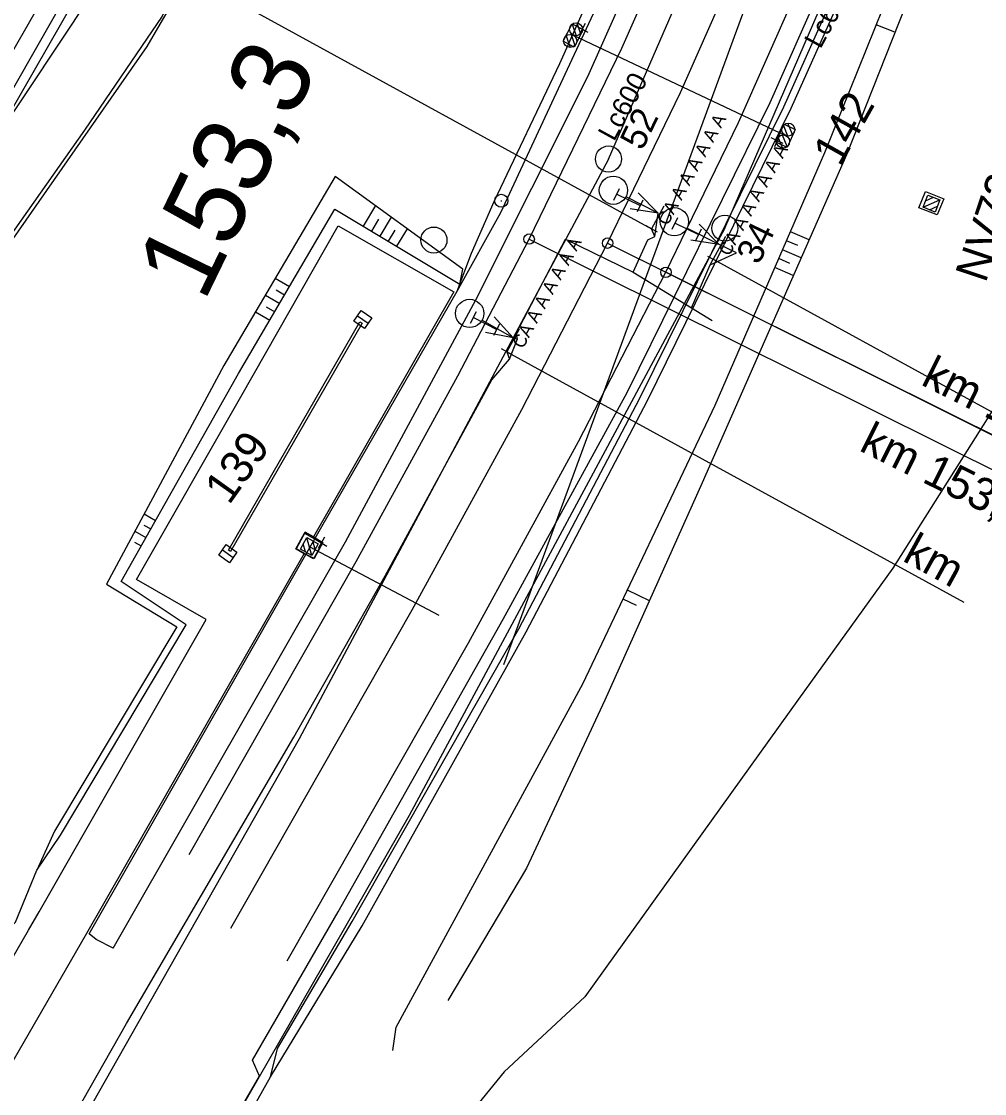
# Model space of a CAD drawing. Extents: x -598638 to -597933, y -1164002 to -1161904.
# Drawn here: x -598340.8 to -598266.9, y -1163565.2 to -1163482.9 of the extents above; entities that cross this region are included whole.
import ezdxf

# ---------------------------------------------------------------- set-up
doc = ezdxf.new("R2010")
doc.units = 0
for name, color, linetype in [('Vrstva 1', 7, 'Continuous'), ('Vrstva 11', 7, 'Continuous'), ('Vrstva 12', 7, 'Continuous'), ('Vrstva 16', 7, 'Continuous'), ('Vrstva 26', 7, 'Continuous'), ('Vrstva 28', 7, 'Continuous'), ('Vrstva 3', 7, 'Continuous'), ('Vrstva 35', 7, 'Continuous'), ('Vrstva 4', 7, 'Continuous'), ('Vrstva 43', 7, 'Continuous'), ('Vrstva 44', 7, 'Continuous'), ('Vrstva 48', 7, 'Continuous'), ('Vrstva 49', 7, 'Continuous'), ('Vrstva 51', 7, 'Continuous'), ('Vrstva 6', 7, 'Continuous'), ('Vrstva 63', 7, 'Continuous'), ('Vrstva 7', 7, 'Continuous')]:
    doc.layers.add(name, color=color, linetype=linetype)

msp = doc.modelspace()

# ---------------------------------------------------------------- linework, layer by layer
at = {"layer": 'Vrstva 1'}
for p, q in [((-598301.845, -1163499.63), (-598228.278, -1163536.265)), ((-598295.824, -1163499.94), (-598227.206, -1163534.111)), ((-598227.706, -1163533.999), (-598291.348, -1163502.182))]:
    msp.add_line(p, q, dxfattribs=at)
for points in [[(-598301.845, -1163499.63), (-598294.731, -1163484.985), (-598286.716, -1163466.876), (-598278.237, -1163445.237), (-598271.696, -1163426.176), (-598265.175, -1163404.08), (-598264.28, -1163400.716)], [(-598295.824, -1163499.94), (-598294.221, -1163496.623), (-598290.233, -1163488.369), (-598281.741, -1163469.161), (-598273.542, -1163448.198), (-598266.682, -1163428.135), (-598259.161, -1163402.069)], [(-598291.348, -1163502.182), (-598289.74, -1163498.855), (-598285.789, -1163490.683), (-598277.189, -1163471.281), (-598268.83, -1163449.929), (-598261.944, -1163429.787), (-598255.593, -1163408.171), (-598254.294, -1163403.303)], [(-598327.939, -1163546.884), (-598315.116, -1163524.389), (-598307.306, -1163510.116), (-598305.217, -1163506.105), (-598301.845, -1163499.63)], [(-598324.745, -1163552.532), (-598310.809, -1163528.093), (-598302.411, -1163512.71), (-598295.824, -1163499.94)], [(-598320.417, -1163555.027), (-598306.49, -1163530.615), (-598298.053, -1163515.17), (-598291.348, -1163502.182)]]:
    msp.add_lwpolyline(points, dxfattribs=at)
for centre in [(-598301.845, -1163499.63), (-598295.824, -1163499.94), (-598291.348, -1163502.182)]:
    msp.add_circle(centre, 0.4, dxfattribs=at)
at = {"layer": 'Vrstva 11'}
for p, q in [((-598298.538, -1163483.122), (-598298.241, -1163484.023)), ((-598298.173, -1163483.03), (-598297.894, -1163483.877)), ((-598298.991, -1163484.018), (-598298.694, -1163484.915)), ((-598298.627, -1163483.923), (-598298.346, -1163484.774)), ((-598282.001, -1163491.719), (-598282.324, -1163490.884)), ((-598281.642, -1163491.606), (-598281.984, -1163490.725)), ((-598282.409, -1163492.634), (-598282.731, -1163491.802)), ((-598282.05, -1163492.524), (-598282.391, -1163491.639)), ((-598271.62, -1163497.173), (-598270.322, -1163496.623)), ((-598271.421, -1163496.682), (-598270.813, -1163496.424)), ((-598271.132, -1163497.374), (-598270.517, -1163497.112)), ((-598318.53, -1163523.909), (-598318.914, -1163522.552)), ((-598318.993, -1163523.65), (-598319.173, -1163523.015)), ((-598318.27, -1163523.45), (-598318.453, -1163522.807))]:
    msp.add_line(p, q, dxfattribs=at)
for points in [[(-598298.47, -1163483.97), (-598282.16, -1163491.68)], [(-598271.246, -1163496.249), (-598270.319, -1163496.624), (-598270.694, -1163497.551), (-598271.621, -1163497.176), (-598271.246, -1163496.249)], [(-598319.4, -1163523.423), (-598318.913, -1163522.55), (-598318.04, -1163523.037), (-598318.527, -1163523.91), (-598319.4, -1163523.423)], [(-598318.72, -1163523.23), (-598308.77, -1163528.51)]]:
    msp.add_lwpolyline(points, dxfattribs=at)
for points in [[(-598271.246, -1163496.249), (-598270.319, -1163496.624), (-598270.694, -1163497.551), (-598271.621, -1163497.176)], [(-598319.4, -1163523.423), (-598318.913, -1163522.55), (-598318.04, -1163523.037), (-598318.527, -1163523.91)]]:
    msp.add_lwpolyline(points, close=True, dxfattribs=at)
for centre in [(-598298.245, -1163483.523), (-598298.245, -1163483.523), (-598298.695, -1163484.417), (-598298.695, -1163484.417), (-598281.958, -1163491.223), (-598281.958, -1163491.223), (-598282.362, -1163492.137), (-598282.362, -1163492.137)]:
    msp.add_circle(centre, 0.5, dxfattribs=at)
at = {"layer": 'Vrstva 12'}
for points in [[(-598297.71, -1163483.53), (-598298.4, -1163484.9), (-598299.23, -1163484.44), (-598298.55, -1163483.11), (-598297.71, -1163483.53)], [(-598282.94, -1163492.16), (-598282.27, -1163490.8), (-598281.44, -1163491.22), (-598282.05, -1163492.6), (-598282.94, -1163492.16)], [(-598271.93, -1163497.22), (-598271.43, -1163495.97), (-598270.02, -1163496.54), (-598270.54, -1163497.78), (-598271.93, -1163497.22)], [(-598317.72, -1163522.98), (-598318.4, -1163524.17), (-598319.74, -1163523.41), (-598319.07, -1163522.21), (-598317.72, -1163522.98)]]:
    msp.add_lwpolyline(points, dxfattribs=at)
at = {"layer": 'Vrstva 16'}
for p, q in [((-598324.92, -1163523.5), (-598314.83, -1163505.98)), ((-598314.66, -1163506.08), (-598324.75, -1163523.61)), ((-598314.83, -1163505.98), (-598314.66, -1163506.08)), ((-598319.72, -1163523.4), (-598319.04, -1163522.14)), ((-598319.04, -1163522.14), (-598318.39, -1163522.49)), ((-598318.39, -1163522.49), (-598317.67, -1163522.92)), ((-598324.75, -1163523.61), (-598324.92, -1163523.5)), ((-598319.1, -1163523.77), (-598319.72, -1163523.4)), ((-598317.67, -1163522.92), (-598318.35, -1163524.14)), ((-598318.35, -1163524.14), (-598319.1, -1163523.77))]:
    msp.add_line(p, q, dxfattribs=at)
at = {"layer": 'Vrstva 26'}
msp.add_lwpolyline([(-598307.089, -1163431.139), (-598312.314, -1163439.997), (-598313.75, -1163442.832), (-598319.166, -1163457.573), (-598329.118, -1163481.278), (-598331.174, -1163484.848), (-598341.642, -1163499.876), (-598347.259, -1163507.654), (-598355.166, -1163519.007), (-598361.005, -1163527.069), (-598366.382, -1163535.865), (-598371.608, -1163544.138), (-598378.91, -1163556.087), (-598381.708, -1163561.132), (-598385.123, -1163568.37), (-598389.629, -1163576.935), (-598393.004, -1163584.207), (-598395.85, -1163591.648), (-598398.962, -1163599.024), (-598402.338, -1163608.484), (-598403.433, -1163608.296), (-598416.738, -1163603.14), (-598417.155, -1163602.996)], dxfattribs=at)
at = {"layer": 'Vrstva 28'}
for points in [[(-598299.13, -1163417.38), (-598305.71, -1163428.21), (-598313.95, -1163442.64), (-598320.15, -1163459.12), (-598330, -1163482.52), (-598335.96, -1163491.26), (-598347.35, -1163507.42), (-598355.33, -1163518.86), (-598362.35, -1163528.57), (-598373.82, -1163547.05), (-598380.92, -1163559.06), (-598385.36, -1163568.33)], [(-598293.85, -1163502.18), (-598292.74, -1163499.69), (-598292.19, -1163499.42), (-598291.94, -1163497.63)], [(-598292.19, -1163499.42), (-598292.46, -1163498.83)], [(-598411.76, -1163703.38), (-598407.19, -1163690.61), (-598405.51, -1163688.25), (-598398.71, -1163675.97), (-598397.09, -1163672.39), (-598390.55, -1163661.08), (-598389.13, -1163659.28), (-598369.59, -1163624.13), (-598345.1, -1163581.57), (-598332.73, -1163559.86), (-598319.91, -1163537.87), (-598312.89, -1163525.47), (-598304.71, -1163510.43), (-598303.36, -1163508.85), (-598302.74, -1163507.29), (-598302.85, -1163506.87), (-598299.06, -1163499.63), (-598293.85, -1163502.18), (-598289.381, -1163504.91), (-598287.81, -1163505.87)], [(-598287.96, -1163501.6), (-598285.94, -1163500.68), (-598287.27, -1163500.04)], [(-598289.381, -1163504.91), (-598287.96, -1163501.6), (-598287.73, -1163501.17)], [(-598303.06, -1163507.2), (-598302.74, -1163507.29)], [(-598303.56, -1163508.28), (-598303.36, -1163508.85)]]:
    msp.add_lwpolyline(points, dxfattribs=at)
at = {"layer": 'Vrstva 3'}
for p, q in [((-598295.339, -1163496.638), (-598294.904, -1163495.738)), ((-598295.121, -1163496.188), (-598293.321, -1163497.058)), ((-598291.94, -1163497.63), (-598294.4, -1163496.378)), ((-598291.94, -1163497.63), (-598293.472, -1163496.075)), ((-598293.538, -1163497.508), (-598293.103, -1163496.608)), ((-598291.94, -1163497.63), (-598294.097, -1163497.306)), ((-598290.859, -1163498.869), (-598290.423, -1163497.97)), ((-598290.64, -1163498.42), (-598288.84, -1163499.29)), ((-598287.27, -1163500.04), (-598289.735, -1163498.797)), ((-598289.057, -1163499.74), (-598288.621, -1163498.841)), ((-598287.27, -1163500.04), (-598288.807, -1163498.492)), ((-598287.27, -1163500.04), (-598289.429, -1163499.724)), ((-598306.335, -1163506.087), (-598305.873, -1163505.2)), ((-598306.104, -1163505.643), (-598304.33, -1163506.567)), ((-598303.06, -1163507.2), (-598305.47, -1163505.854)), ((-598304.561, -1163507.01), (-598304.099, -1163506.123)), ((-598303.06, -1163507.2), (-598304.53, -1163505.589)), ((-598303.06, -1163507.2), (-598305.204, -1163506.793))]:
    msp.add_line(p, q, dxfattribs=at)
for centre in [(-598295.378, -1163495.881), (-598290.698, -1163498.296), (-598306.407, -1163505.335)]:
    msp.add_circle(centre, 1.084, dxfattribs=at)
at = {"layer": 'Vrstva 35'}
msp.add_lwpolyline([(-598299.06, -1163499.63), (-598293.85, -1163502.18), (-598289.381, -1163504.91), (-598287.81, -1163505.87)], dxfattribs=at)
at = {"layer": 'Vrstva 4'}
for points in [[(-598321.684, -1163563.952), (-598314.649, -1163552.341), (-598302.065, -1163529.781), (-598292.77, -1163512.02), (-598281.731, -1163489.572), (-598274.163, -1163472.668), (-598266.066, -1163452.17), (-598258.953, -1163431.709), (-598252.674, -1163410.241), (-598246.46, -1163386.104), (-598243.144, -1163368.884), (-598239.955, -1163345.756), (-598237.56, -1163323.253), (-598236.679, -1163305.47), (-598236.283, -1163282.744), (-598236.431, -1163244.569), (-598236.596, -1163214.625), (-598236.873, -1163174.881), (-598236.229, -1163131.239), (-598234.781, -1163108.249), (-598234.285, -1163099.455), (-598231.787, -1163078.342)], [(-598307.376, -1163503.64), (-598306.256, -1163500.72), (-598304.527, -1163496.743), (-598299.478, -1163486.144), (-598290.117, -1163465.204), (-598280.795, -1163442.724), (-598274.814, -1163425.66), (-598269.09, -1163405.616), (-598262.907, -1163380.487), (-598260.225, -1163366.071), (-598256.638, -1163342.661), (-598254.612, -1163322.432), (-598252.977, -1163304.928), (-598251.437, -1163287.268), (-598250.068, -1163266.224), (-598248.818, -1163245.446), (-598248.467, -1163214.545), (-598248.623, -1163173.63), (-598248.072, -1163131.254), (-598247.596, -1163128.349)], [(-598388.69, -1163572.819), (-598382.701, -1163561.089), (-598361.383, -1163524.292), (-598334.6, -1163477.579), (-598308.353, -1163432.12), (-598292.471, -1163404.257), (-598285.937, -1163390.16), (-598281.631, -1163378.652), (-598277.216, -1163365.008), (-598272.579, -1163348.284), (-598269.387, -1163336.75), (-598267.113, -1163324.869), (-598262.674, -1163291.919), (-598258.642, -1163259.137), (-598254.182, -1163220.99), (-598251.647, -1163201.068), (-598250.766, -1163187.503), (-598249.671, -1163144.519), (-598248.922, -1163130.776), (-598248.69, -1163130.313)], [(-598396.687, -1163700.965), (-598383.66, -1163673.932), (-598382.435, -1163671.752), (-598371.377, -1163649.59), (-598361.116, -1163630.994), (-598348.539, -1163608.546), (-598334.48, -1163584.516), (-598322.53, -1163563.885), (-598323.08, -1163562.673), (-598316.506, -1163551.273), (-598303.847, -1163528.815), (-598294.329, -1163511.4), (-598283.36, -1163489.15), (-598275.736, -1163471.917)], [(-598333.768, -1163554.077), (-598315.947, -1163522.863), (-598305.922, -1163504.285)]]:
    msp.add_lwpolyline(points, dxfattribs=at)
at = {"layer": 'Vrstva 43'}
for points in [[(-598315.021, -1163505.524), (-598314.736, -1163505.114), (-598313.914, -1163505.684), (-598314.484, -1163506.506), (-598315.306, -1163505.936), (-598315.021, -1163505.524), (-598314.199, -1163506.096)], [(-598325.381, -1163523.494), (-598325.096, -1163523.084), (-598324.274, -1163523.654), (-598324.844, -1163524.476), (-598325.666, -1163523.906), (-598325.381, -1163523.494), (-598324.559, -1163524.066)]]:
    msp.add_lwpolyline(points, dxfattribs=at)
for centre in [(-598295.758, -1163493.483), (-598286.823, -1163498.793), (-598309.151, -1163499.705)]:
    msp.add_circle(centre, 1, dxfattribs=at)
at = {"layer": 'Vrstva 44'}
for points in [[(-598295.758, -1163493.483), (-598278.118, -1163452.874), (-598264.209, -1163410.565), (-598254.468, -1163367.19), (-598248.62, -1163321.577), (-598253.497, -1163320.887), (-598249.615, -1163272.581), (-598247.635, -1163222.481), (-598247.486, -1163176.779), (-598247.442, -1163130.148), (-598244.014, -1163084.171), (-598235.33, -1163037.762), (-598224.817, -1163002.559), (-598219.379, -1163002.169), (-598206.652, -1162968.487), (-598191.401, -1162936.053), (-598173.754, -1162904.506), (-598155.689, -1162873.083), (-598136.14, -1162838.446), (-598116.776, -1162804.197)], [(-598286.823, -1163498.793), (-598268.977, -1163457.491), (-598254.684, -1163414.899), (-598244.494, -1163370.7), (-598238.629, -1163323.594), (-598237.183, -1163277.386), (-598237.387, -1163227.403), (-598237.546, -1163176.839), (-598237.218, -1163130.355), (-598233.358, -1163084.011), (-598224.142, -1163038.365), (-598215.269, -1163005.578), (-598224.817, -1163002.559)], [(-598295.758, -1163493.483), (-598319.497, -1163537.986), (-598344.335, -1163581.767), (-598369.075, -1163624.594), (-598392.421, -1163669.033)], [(-598286.823, -1163498.793), (-598311.051, -1163543.885), (-598343.217, -1163599.932), (-598360.105, -1163629.304), (-598383.555, -1163673.466)]]:
    msp.add_lwpolyline(points, dxfattribs=at)
at = {"layer": 'Vrstva 48'}
for p, q in [((-598273.778, -1163483.746), (-598275.204, -1163483.17)), ((-598313.646, -1163497.058), (-598314.591, -1163498.635)), ((-598312.428, -1163497.945), (-598313.304, -1163499.406)), ((-598313.401, -1163498.109), (-598313.948, -1163499.02)), ((-598311.211, -1163498.831), (-598312.018, -1163500.177)), ((-598312.156, -1163498.949), (-598312.661, -1163499.792)), ((-598280.365, -1163499.685), (-598281.797, -1163499.065)), ((-598280.968, -1163501.058), (-598282.392, -1163500.442)), ((-598281.238, -1163500.124), (-598282.094, -1163499.753)), ((-598281.838, -1163501.499), (-598282.69, -1163501.13)), ((-598281.572, -1163502.431), (-598282.988, -1163501.818)), ((-598321.325, -1163502.631), (-598320.225, -1163503.274)), ((-598321.265, -1163503.535), (-598320.604, -1163503.922)), ((-598322.086, -1163503.923), (-598320.983, -1163504.569)), ((-598322.848, -1163505.215), (-598321.741, -1163505.863)), ((-598322.025, -1163504.828), (-598321.362, -1163505.216)), ((-598331.391, -1163520.733), (-598330.513, -1163521.229)), ((-598331.4, -1163521.589), (-598330.882, -1163521.882)), ((-598332.1, -1163522.055), (-598331.251, -1163522.535)), ((-598332.121, -1163522.905), (-598331.621, -1163523.188)), ((-598292.621, -1163527.395), (-598294.307, -1163526.594)), ((-598293.608, -1163527.756), (-598294.629, -1163527.272))]:
    msp.add_line(p, q, dxfattribs=at)
at = {"layer": 'Vrstva 49'}
for points in [[(-598312.315, -1163561.929), (-598312.053, -1163560.13), (-598297.72, -1163533.783), (-598287.557, -1163512.375), (-598279.159, -1163492.971), (-598271.476, -1163473.929), (-598263.327, -1163452.767), (-598256.849, -1163432.711), (-598250.447, -1163410.888), (-598244.786, -1163386.292), (-598240.759, -1163366.985), (-598236.936, -1163346.431), (-598233.733, -1163325.755), (-598232.232, -1163311.779)], [(-598232.232, -1163311.779), (-598233.089, -1163326.313), (-598236.119, -1163345.209), (-598237.446, -1163358.355), (-598243.268, -1163388.291), (-598247.561, -1163407.939), (-598253.242, -1163428.023), (-598260.918, -1163451.594), (-598268.495, -1163470.375), (-598277.5, -1163493.166), (-598288.559, -1163518.332), (-598296.048, -1163535.039), (-598302.041, -1163547.928), (-598308.079, -1163558.087)], [(-598307.16, -1163503.09), (-598306.94, -1163501.94), (-598316.72, -1163494.82), (-598325.28, -1163509.34), (-598334.28, -1163526.12), (-598328.87, -1163529.41), (-598338.26, -1163545.08), (-598339.63, -1163548.08)], [(-598401.01, -1163616.5), (-598390.71, -1163621.52), (-598384.35, -1163611.51), (-598375.96, -1163598.47), (-598367.08, -1163585.04), (-598357.22, -1163570.26), (-598349.74, -1163560.9), (-598341.27, -1163552.06), (-598339.63, -1163548.08), (-598337.81, -1163545.4), (-598328.17, -1163529.25), (-598333.16, -1163525.91), (-598324.14, -1163509.96), (-598316.75, -1163497.34), (-598307.16, -1163503.09)], [(-598263.438, -1163508.285), (-598273.927, -1163524.905), (-598281.172, -1163534.963), (-598297.578, -1163557.81), (-598303.769, -1163563.567), (-598308.496, -1163569.382)]]:
    msp.add_lwpolyline(points, dxfattribs=at)
at = {"layer": 'Vrstva 51'}
for points in [[(-598389.422, -1163572.47), (-598383.242, -1163561.018), (-598361.933, -1163523.985), (-598335.337, -1163477.363), (-598309.065, -1163431.797), (-598293.626, -1163404.644), (-598286.924, -1163390.082), (-598282.523, -1163378.361), (-598278.252, -1163364.663), (-598273.758, -1163348.557), (-598270.372, -1163336.656), (-598267.892, -1163324.623), (-598263.657, -1163291.858), (-598259.724, -1163259.57), (-598255.007, -1163220.516), (-598252.865, -1163201.196), (-598252.034, -1163187.935), (-598250.643, -1163143.798), (-598250.023, -1163129.244), (-598249.184, -1163109.078), (-598248.423, -1163094.475), (-598246.693, -1163077.089)], [(-598384.985, -1163560.822), (-598363.176, -1163523.063), (-598335.955, -1163475.581), (-598310.179, -1163431.066), (-598295.149, -1163404.135), (-598288.465, -1163389.583), (-598283.96, -1163377.815), (-598279.772, -1163364.473), (-598275.196, -1163348.33), (-598271.933, -1163336.198), (-598269.31, -1163324.265), (-598265.084, -1163292.029), (-598261.053, -1163259.678), (-598256.104, -1163220.296), (-598254.426, -1163201.671), (-598253.667, -1163187.936), (-598252.018, -1163143.494), (-598251.534, -1163128.863), (-598250.791, -1163108.998), (-598250.069, -1163094.383), (-598248.218, -1163076.729)], [(-598305.922, -1163504.285), (-598297.335, -1163487.137), (-598287.92, -1163465.981), (-598279.035, -1163443.103), (-598273.208, -1163425.978), (-598267.2, -1163406.108), (-598261.011, -1163380.887), (-598258.166, -1163366.304), (-598254.569, -1163343.143), (-598252.435, -1163322.084), (-598250.965, -1163305.051), (-598249.488, -1163286.133), (-598247.962, -1163266.793), (-598246.718, -1163245.404), (-598246.637, -1163214.417), (-598246.633, -1163173.748), (-598246.347, -1163129.422), (-598245.484, -1163112.939), (-598244.076, -1163096.672), (-598241.475, -1163076.865)], [(-598333.768, -1163554.077), (-598335.078, -1163553.395), (-598335.614, -1163552.962), (-598317.756, -1163521.685), (-598307.376, -1163503.64), (-598304.012, -1163497.589), (-598298.888, -1163486.593), (-598289.113, -1163465.583)], [(-598384.018, -1163675.487), (-598383.109, -1163674.567), (-598382.074, -1163672.335), (-598370.71, -1163649.936), (-598360.713, -1163631.601), (-598347.706, -1163609.028), (-598334.268, -1163586.383), (-598321.684, -1163563.952), (-598321.158, -1163561.774), (-598315.424, -1163552.019), (-598302.631, -1163529.548), (-598293.35, -1163511.848), (-598282.309, -1163489.477), (-598274.667, -1163472.413)], [(-598377.62, -1163617.29), (-598370.87, -1163605.54), (-598361.48, -1163589.25), (-598348.82, -1163567.49), (-598340.25, -1163552.69), (-598339.44, -1163551.27), (-598326.63, -1163528.84), (-598331.97, -1163525.76), (-598323.97, -1163511.75), (-598316.49, -1163498.62), (-598307.61, -1163503.69), (-598315.79, -1163517.94), (-598318.39, -1163522.49), (-598319.04, -1163522.14), (-598319.72, -1163523.4), (-598319.1, -1163523.77), (-598323.23, -1163530.97), (-598335.91, -1163553.13), (-598345.39, -1163569.53), (-598358.12, -1163591.49), (-598367.45, -1163607.65), (-598373.98, -1163618.91)]]:
    msp.add_lwpolyline(points, dxfattribs=at)
at = {"layer": 'Vrstva 6'}
for p, q in [((-598327.535, -1163479.6), (-598292.46, -1163498.83)), ((-598291.508, -1163497.094), (-598292.46, -1163498.83)), ((-598292.898, -1163498.59), (-598292.021, -1163499.07)), ((-598286.778, -1163499.434), (-598287.73, -1163501.17)), ((-598288.168, -1163500.93), (-598287.291, -1163501.41)), ((-598287.73, -1163501.17), (-598252.655, -1163520.4)), ((-598302.608, -1163506.544), (-598303.56, -1163508.28)), ((-598303.998, -1163508.04), (-598303.121, -1163508.52)), ((-598303.56, -1163508.28), (-598268.485, -1163527.51))]:
    msp.add_line(p, q, dxfattribs=at)
at = {"layer": 'Vrstva 63'}
for p, q in [((-598303.776, -1163532.286), (-598243.435, -1163367.735)), ((-598415.697, -1163601.663), (-598304.703, -1163434.652))]:
    msp.add_line(p, q, dxfattribs=at)
at = {"layer": 'Vrstva 7'}
for p, q in [((-598297.538, -1163483.08), (-598298.006, -1163483.964)), ((-598298.214, -1163483.288), (-598297.33, -1163483.756)), ((-598282.359, -1163492.297), (-598283.263, -1163491.869)), ((-598282.597, -1163491.631), (-598283.025, -1163492.535)), ((-598304.028, -1163496.689), (-598303.928, -1163496.689)), ((-598318.222, -1163522.694), (-598317.358, -1163523.198)), ((-598317.538, -1163522.514), (-598318.042, -1163523.378))]:
    msp.add_line(p, q, dxfattribs=at)
msp.add_circle((-598303.978, -1163496.689), 0.5, dxfattribs=at)

# ---------------------------------------------------------------- texts
at = {"layer": 'Vrstva 1'}
for s, rotation, p in [('km 11,373', 333.53266, (-598271.872, -1163510.777)), ('km 11,373', 333.44163, (-598271.857, -1163510.739)), ('km 153,298', 333.53266, (-598276.605, -1163515.831))]:
    msp.add_text(s, height=2.5, rotation=rotation, dxfattribs=at).set_placement(p)
at = {"layer": 'Vrstva 11'}
for s, rotation, p in [('142', 60.66334, (-598277.995, -1163494.142)), ('NV72', 71.50513, (-598266.82, -1163503.065)), ('139', 54.49765, (-598324.873, -1163520.105))]:
    msp.add_text(s, height=2.5, rotation=rotation, dxfattribs=at).set_placement(p)
at = {"layer": 'Vrstva 43'}
for s, rotation, p in [('52', 64.2106, (-598293.165, -1163492.906)), ('34', 64.19933, (-598284.23, -1163501.676))]:
    msp.add_text(s, height=2, rotation=rotation, dxfattribs=at).set_placement(p)
at = {"layer": 'Vrstva 6'}
for s, height, rotation, p in [('Lc606', 1.5, 61.26639, (-598279.493, -1163485.085)), ('Lc600', 1.5, 61.26639, (-598295.323, -1163492.195)), ('  CA A A A A A A', 0.99999, 61.26639, (-598291.583, -1163499.311)), ('  CA A A A A A A', 0.99999, 61.26639, (-598286.853, -1163501.651)), ('  CA A A A A A A', 0.99999, 61.26639, (-598302.683, -1163508.761)), ('km ', 2.5, 331.26639, (-598273.285, -1163524.291))]:
    msp.add_text(s, height=height, rotation=rotation, dxfattribs=at).set_placement(p)
at = {"layer": 'Vrstva 7'}
msp.add_text('153,3', height=6, rotation=64.09123, dxfattribs=at).set_placement((-598326.8, -1163504.542))

doc.saveas('drawing.dxf')
